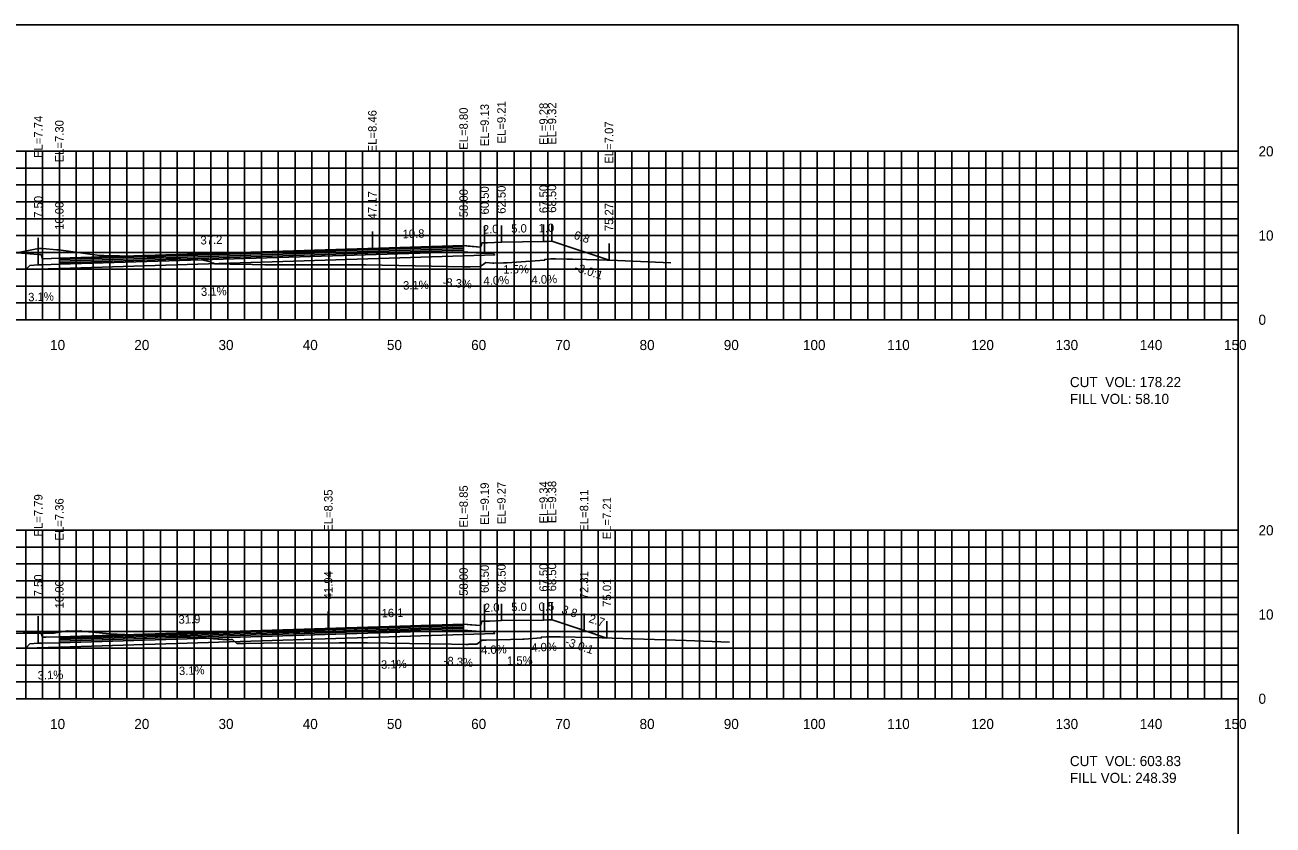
# Model space of a CAD drawing. Extents: x 1797419 to 1809236, y 248759 to 251512.
# Drawn here: x 1806376.9 to 1806525.1, y 250174.4 to 250269.4 of the extents above; entities that cross this region are included whole.
import ezdxf

# ---------------------------------------------------------------- set-up
doc = ezdxf.new("R2010")
doc.units = 0
for name, color, linetype in [('10', 7, 'Continuous'), ('3', 7, 'Continuous'), ('31', 7, 'Continuous'), ('4', 7, 'Continuous'), ('60', 7, 'Continuous'), ('ANNO-TXT', 7, 'Continuous'), ('BASE', 7, 'Continuous'), ('CL-CNST', 7, 'Continuous'), ('Level 62', 7, 'Continuous'), ('LOWER BINDER', 7, 'Continuous'), ('M-ROADS', 7, 'Continuous'), ('UPPER BINDER', 7, 'Continuous'), ('WEARING', 7, 'Continuous')]:
    doc.layers.add(name, color=color, linetype=linetype)

msp = doc.modelspace()

# ---------------------------------------------------------------- linework, layer by layer
for p, q in [((1806431.5, 250243.56), (1806431.5, 250245.56)), ((1806433.5, 250243.64), (1806433.5, 250245.64)), ((1806438.5, 250243.72), (1806438.5, 250245.72)), ((1806439.5, 250243.76), (1806439.5, 250245.76)), ((1806378.5, 250242.17), (1806378.5, 250244.17)), ((1806418.17, 250242.89), (1806418.17, 250244.89)), ((1806429, 250243.23), (1806429, 250245.23)), ((1806381, 250241.73), (1806381, 250243.73)), ((1806446.27, 250241.5), (1806446.27, 250243.5)), ((1806412.94, 250197.78), (1806412.94, 250199.78)), ((1806429, 250198.28), (1806429, 250200.28)), ((1806429, 250198.28), (1806429, 250200.28)), ((1806431.5, 250198.62), (1806431.5, 250200.62)), ((1806433.5, 250198.7), (1806433.5, 250200.7)), ((1806438.5, 250198.77), (1806438.5, 250200.77)), ((1806439.5, 250198.81), (1806439.5, 250200.81)), ((1806443.31, 250197.54), (1806443.31, 250199.54)), ((1806378.5, 250197.23), (1806378.5, 250199.23)), ((1806381, 250196.79), (1806381, 250198.79)), ((1806446.02, 250196.64), (1806446.02, 250198.64))]:
    msp.add_line(p, q)
for points in [[(1806221, 250079.43), (1806521, 250079.43), (1806521, 250269.43), (1806221, 250269.43)], [(1806429, 250243.23), (1806431, 250243.06), (1806431.17, 250243.56), (1806431.5, 250243.56), (1806431.5, 250242.35), (1806431, 250242.35), (1806429, 250242.51)], [(1806378.5, 250242.17), (1806378.83, 250242.17), (1806379, 250241.67), (1806381, 250241.73), (1806381, 250241.01), (1806379, 250240.95), (1806378.5, 250240.95)], [(1806429, 250198.28), (1806431, 250198.12), (1806431.17, 250198.62), (1806431.5, 250198.62), (1806431.5, 250197.4), (1806431, 250197.4), (1806429, 250197.56)], [(1806378.5, 250197.23), (1806378.83, 250197.23), (1806379, 250196.73), (1806381, 250196.79), (1806381, 250196.07), (1806379, 250196.01), (1806378.5, 250196.01)]]:
    msp.add_lwpolyline(points, close=True)
at = {"layer": '60'}
for p, q in [((1806521, 250234.43), (1806521, 250254.43)), ((1806521.06, 250254.43), (1806521, 250254.43)), ((1806521.06, 250244.43), (1806521, 250244.43)), ((1806221, 250234.43), (1806521, 250234.43)), ((1806381, 250234.37), (1806381, 250234.43)), ((1806391, 250234.37), (1806391, 250234.43)), ((1806401, 250234.37), (1806401, 250234.43)), ((1806411, 250234.37), (1806411, 250234.43)), ((1806421, 250234.37), (1806421, 250234.43)), ((1806431, 250234.37), (1806431, 250234.43)), ((1806441, 250234.37), (1806441, 250234.43)), ((1806451, 250234.37), (1806451, 250234.43)), ((1806461, 250234.37), (1806461, 250234.43)), ((1806471, 250234.37), (1806471, 250234.43)), ((1806481, 250234.37), (1806481, 250234.43)), ((1806491, 250234.37), (1806491, 250234.43)), ((1806501, 250234.37), (1806501, 250234.43)), ((1806511, 250234.37), (1806511, 250234.43)), ((1806521, 250234.37), (1806521, 250234.43)), ((1806521.06, 250234.43), (1806521, 250234.43)), ((1806521, 250189.43), (1806521, 250209.43)), ((1806521.06, 250209.43), (1806521, 250209.43)), ((1806521.06, 250199.43), (1806521, 250199.43)), ((1806221, 250189.43), (1806521, 250189.43)), ((1806381, 250189.37), (1806381, 250189.43)), ((1806391, 250189.37), (1806391, 250189.43)), ((1806401, 250189.37), (1806401, 250189.43)), ((1806411, 250189.37), (1806411, 250189.43)), ((1806421, 250189.37), (1806421, 250189.43)), ((1806431, 250189.37), (1806431, 250189.43)), ((1806441, 250189.37), (1806441, 250189.43)), ((1806451, 250189.37), (1806451, 250189.43)), ((1806461, 250189.37), (1806461, 250189.43)), ((1806471, 250189.37), (1806471, 250189.43)), ((1806481, 250189.37), (1806481, 250189.43)), ((1806491, 250189.37), (1806491, 250189.43)), ((1806501, 250189.37), (1806501, 250189.43)), ((1806511, 250189.37), (1806511, 250189.43)), ((1806521, 250189.37), (1806521, 250189.43)), ((1806521.06, 250189.43), (1806521, 250189.43))]:
    msp.add_line(p, q, dxfattribs=at)
at = {"layer": 'BASE'}
for points in [[(1806381, 250241.01), (1806429, 250242.51), (1806431, 250242.35), (1806431.5, 250242.35), (1806432.5, 250242.33), (1806432.7, 250242.12), (1806429, 250242.01), (1806381, 250240.51), (1806377, 250240.39), (1806377.5, 250240.89), (1806378.5, 250240.95), (1806379, 250240.95)], [(1806381, 250196.07), (1806429, 250197.56), (1806431, 250197.4), (1806431.5, 250197.4), (1806432.5, 250197.38), (1806432.7, 250197.18), (1806429, 250197.06), (1806381, 250195.57), (1806377, 250195.44), (1806377.5, 250195.95), (1806378.5, 250196.01), (1806379, 250196.01)]]:
    msp.add_lwpolyline(points, close=True, dxfattribs=at)
at = {"layer": 'CL-CNST'}
for points in [[(1806371, 250242.79), (1806378.5, 250242.17), (1806378.83, 250242.17), (1806378.99, 250241.71), (1806379, 250241.67), (1806379.13, 250241.67), (1806381, 250241.73), (1806418.17, 250242.89), (1806429, 250243.23), (1806429.55, 250243.18), (1806431, 250243.06), (1806431.11, 250243.38), (1806431.17, 250243.56), (1806431.5, 250243.56), (1806431.85, 250243.58), (1806433.5, 250243.64), (1806438.5, 250243.72), (1806439.08, 250243.74), (1806439.5, 250243.76), (1806446.27, 250241.5)], [(1806371.75, 250197.79), (1806378.5, 250197.23), (1806378.83, 250197.23), (1806378.95, 250196.87), (1806379, 250196.73), (1806379, 250196.73), (1806379.39, 250196.74), (1806381, 250196.79), (1806412.94, 250197.78), (1806429, 250198.28), (1806429, 250198.28), (1806429.81, 250198.22), (1806431, 250198.12), (1806431.09, 250198.38), (1806431.17, 250198.62), (1806431.5, 250198.62), (1806432.11, 250198.64), (1806433.5, 250198.7), (1806438.5, 250198.77), (1806439.02, 250198.79), (1806439.5, 250198.81), (1806439.52, 250198.8), (1806443.31, 250197.54), (1806446.02, 250196.64)]]:
    msp.add_lwpolyline(points, dxfattribs=at)
at = {"layer": 'Level 62'}
for p, q in [((1806221, 250254.43), (1806521, 250254.43)), ((1806377, 250234.43), (1806377, 250254.43)), ((1806379, 250234.43), (1806379, 250254.43)), ((1806381, 250234.43), (1806381, 250254.43)), ((1806383, 250234.43), (1806383, 250254.43)), ((1806385, 250234.43), (1806385, 250254.43)), ((1806387, 250234.43), (1806387, 250254.43)), ((1806389, 250234.43), (1806389, 250254.43)), ((1806391, 250234.43), (1806391, 250254.43)), ((1806393, 250234.43), (1806393, 250254.43)), ((1806395, 250234.43), (1806395, 250254.43)), ((1806397, 250234.43), (1806397, 250254.43)), ((1806399, 250234.43), (1806399, 250254.43)), ((1806401, 250234.43), (1806401, 250254.43)), ((1806403, 250234.43), (1806403, 250254.43)), ((1806405, 250234.43), (1806405, 250254.43)), ((1806407, 250234.43), (1806407, 250254.43)), ((1806409, 250234.43), (1806409, 250254.43)), ((1806411, 250234.43), (1806411, 250254.43)), ((1806413, 250234.43), (1806413, 250254.43)), ((1806415, 250234.43), (1806415, 250254.43)), ((1806417, 250234.43), (1806417, 250254.43)), ((1806419, 250234.43), (1806419, 250254.43)), ((1806421, 250234.43), (1806421, 250254.43)), ((1806423, 250234.43), (1806423, 250254.43)), ((1806425, 250234.43), (1806425, 250254.43)), ((1806427, 250234.43), (1806427, 250254.43)), ((1806429, 250234.43), (1806429, 250254.43)), ((1806431, 250234.43), (1806431, 250254.43)), ((1806433, 250234.43), (1806433, 250254.43)), ((1806435, 250234.43), (1806435, 250254.43)), ((1806437, 250234.43), (1806437, 250254.43)), ((1806439, 250234.43), (1806439, 250254.43)), ((1806441, 250234.43), (1806441, 250254.43)), ((1806443, 250234.43), (1806443, 250254.43)), ((1806445, 250234.43), (1806445, 250254.43)), ((1806447, 250234.43), (1806447, 250254.43)), ((1806449, 250234.43), (1806449, 250254.43)), ((1806451, 250234.43), (1806451, 250254.43)), ((1806453, 250234.43), (1806453, 250254.43)), ((1806455, 250234.43), (1806455, 250254.43)), ((1806457, 250234.43), (1806457, 250254.43)), ((1806459, 250234.43), (1806459, 250254.43)), ((1806461, 250234.43), (1806461, 250254.43)), ((1806463, 250234.43), (1806463, 250254.43)), ((1806465, 250234.43), (1806465, 250254.43)), ((1806467, 250234.43), (1806467, 250254.43)), ((1806469, 250234.43), (1806469, 250254.43)), ((1806471, 250234.43), (1806471, 250254.43)), ((1806473, 250234.43), (1806473, 250254.43)), ((1806475, 250234.43), (1806475, 250254.43)), ((1806477, 250234.43), (1806477, 250254.43)), ((1806479, 250234.43), (1806479, 250254.43)), ((1806481, 250234.43), (1806481, 250254.43)), ((1806483, 250234.43), (1806483, 250254.43)), ((1806485, 250234.43), (1806485, 250254.43)), ((1806487, 250234.43), (1806487, 250254.43)), ((1806489, 250234.43), (1806489, 250254.43)), ((1806491, 250234.43), (1806491, 250254.43)), ((1806493, 250234.43), (1806493, 250254.43)), ((1806495, 250234.43), (1806495, 250254.43)), ((1806497, 250234.43), (1806497, 250254.43)), ((1806499, 250234.43), (1806499, 250254.43)), ((1806501, 250234.43), (1806501, 250254.43)), ((1806503, 250234.43), (1806503, 250254.43)), ((1806505, 250234.43), (1806505, 250254.43)), ((1806507, 250234.43), (1806507, 250254.43)), ((1806509, 250234.43), (1806509, 250254.43)), ((1806511, 250234.43), (1806511, 250254.43)), ((1806513, 250234.43), (1806513, 250254.43)), ((1806515, 250234.43), (1806515, 250254.43)), ((1806517, 250234.43), (1806517, 250254.43)), ((1806519, 250234.43), (1806519, 250254.43)), ((1806521, 250234.43), (1806521, 250254.43)), ((1806221, 250252.43), (1806521, 250252.43)), ((1806221, 250250.43), (1806521, 250250.43)), ((1806221, 250248.43), (1806521, 250248.43)), ((1806221, 250246.43), (1806521, 250246.43)), ((1806221, 250244.43), (1806521, 250244.43)), ((1806221, 250242.43), (1806521, 250242.43)), ((1806221, 250240.43), (1806521, 250240.43)), ((1806221, 250238.43), (1806521, 250238.43)), ((1806221, 250236.43), (1806521, 250236.43)), ((1806221, 250234.43), (1806521, 250234.43)), ((1806221, 250209.43), (1806521, 250209.43)), ((1806377, 250189.43), (1806377, 250209.43)), ((1806379, 250189.43), (1806379, 250209.43)), ((1806381, 250189.43), (1806381, 250209.43)), ((1806383, 250189.43), (1806383, 250209.43)), ((1806385, 250189.43), (1806385, 250209.43)), ((1806387, 250189.43), (1806387, 250209.43)), ((1806389, 250189.43), (1806389, 250209.43)), ((1806391, 250189.43), (1806391, 250209.43)), ((1806393, 250189.43), (1806393, 250209.43)), ((1806395, 250189.43), (1806395, 250209.43)), ((1806397, 250189.43), (1806397, 250209.43)), ((1806399, 250189.43), (1806399, 250209.43)), ((1806401, 250189.43), (1806401, 250209.43)), ((1806403, 250189.43), (1806403, 250209.43)), ((1806405, 250189.43), (1806405, 250209.43)), ((1806407, 250189.43), (1806407, 250209.43)), ((1806409, 250189.43), (1806409, 250209.43)), ((1806411, 250189.43), (1806411, 250209.43)), ((1806413, 250189.43), (1806413, 250209.43)), ((1806415, 250189.43), (1806415, 250209.43)), ((1806417, 250189.43), (1806417, 250209.43)), ((1806419, 250189.43), (1806419, 250209.43)), ((1806421, 250189.43), (1806421, 250209.43)), ((1806423, 250189.43), (1806423, 250209.43)), ((1806425, 250189.43), (1806425, 250209.43)), ((1806427, 250189.43), (1806427, 250209.43)), ((1806429, 250189.43), (1806429, 250209.43)), ((1806431, 250189.43), (1806431, 250209.43)), ((1806433, 250189.43), (1806433, 250209.43)), ((1806435, 250189.43), (1806435, 250209.43)), ((1806437, 250189.43), (1806437, 250209.43)), ((1806439, 250189.43), (1806439, 250209.43)), ((1806441, 250189.43), (1806441, 250209.43)), ((1806443, 250189.43), (1806443, 250209.43)), ((1806445, 250189.43), (1806445, 250209.43)), ((1806447, 250189.43), (1806447, 250209.43)), ((1806449, 250189.43), (1806449, 250209.43)), ((1806451, 250189.43), (1806451, 250209.43)), ((1806453, 250189.43), (1806453, 250209.43)), ((1806455, 250189.43), (1806455, 250209.43)), ((1806457, 250189.43), (1806457, 250209.43)), ((1806459, 250189.43), (1806459, 250209.43)), ((1806461, 250189.43), (1806461, 250209.43)), ((1806463, 250189.43), (1806463, 250209.43)), ((1806465, 250189.43), (1806465, 250209.43)), ((1806467, 250189.43), (1806467, 250209.43)), ((1806469, 250189.43), (1806469, 250209.43)), ((1806471, 250189.43), (1806471, 250209.43)), ((1806473, 250189.43), (1806473, 250209.43)), ((1806475, 250189.43), (1806475, 250209.43)), ((1806477, 250189.43), (1806477, 250209.43)), ((1806479, 250189.43), (1806479, 250209.43)), ((1806481, 250189.43), (1806481, 250209.43)), ((1806483, 250189.43), (1806483, 250209.43)), ((1806485, 250189.43), (1806485, 250209.43)), ((1806487, 250189.43), (1806487, 250209.43)), ((1806489, 250189.43), (1806489, 250209.43)), ((1806491, 250189.43), (1806491, 250209.43)), ((1806493, 250189.43), (1806493, 250209.43)), ((1806495, 250189.43), (1806495, 250209.43)), ((1806497, 250189.43), (1806497, 250209.43)), ((1806499, 250189.43), (1806499, 250209.43)), ((1806501, 250189.43), (1806501, 250209.43)), ((1806503, 250189.43), (1806503, 250209.43)), ((1806505, 250189.43), (1806505, 250209.43)), ((1806507, 250189.43), (1806507, 250209.43)), ((1806509, 250189.43), (1806509, 250209.43)), ((1806511, 250189.43), (1806511, 250209.43)), ((1806513, 250189.43), (1806513, 250209.43)), ((1806515, 250189.43), (1806515, 250209.43)), ((1806517, 250189.43), (1806517, 250209.43)), ((1806519, 250189.43), (1806519, 250209.43)), ((1806521, 250189.43), (1806521, 250209.43)), ((1806221, 250207.43), (1806521, 250207.43)), ((1806221, 250205.43), (1806521, 250205.43)), ((1806221, 250203.43), (1806521, 250203.43)), ((1806221, 250201.43), (1806521, 250201.43)), ((1806221, 250199.43), (1806521, 250199.43)), ((1806221, 250197.43), (1806521, 250197.43)), ((1806221, 250195.43), (1806521, 250195.43)), ((1806221, 250193.43), (1806521, 250193.43)), ((1806221, 250191.43), (1806521, 250191.43)), ((1806221, 250189.43), (1806521, 250189.43))]:
    msp.add_line(p, q, dxfattribs=at)
at = {"layer": 'LOWER BINDER'}
for points in [[(1806381, 250241.39), (1806429, 250242.89), (1806429, 250242.7), (1806381, 250241.2)], [(1806381, 250241.2), (1806429, 250242.7), (1806429, 250242.51), (1806381, 250241.01)], [(1806381, 250196.45), (1806429, 250197.94), (1806429, 250197.75), (1806381, 250196.26)], [(1806381, 250196.26), (1806429, 250197.75), (1806429, 250197.56), (1806381, 250196.07)]]:
    msp.add_lwpolyline(points, close=True, dxfattribs=at)
at = {"layer": 'M-ROADS'}
for points in [[(1806374.54, 250242.11), (1806378.51, 250242.89), (1806378.99, 250242.88), (1806380.71, 250242.75), (1806380.92, 250242.73), (1806385.75, 250242.06), (1806386.08, 250242.06), (1806386.27, 250242.05), (1806390.04, 250241.97), (1806390.1, 250241.97), (1806398.06, 250241.52), (1806398.26, 250241.46), (1806398.92, 250241.29), (1806398.96, 250241.27), (1806399.04, 250241.24), (1806399.12, 250241.2), (1806399.21, 250241.16), (1806399.28, 250241.13), (1806399.3, 250241.13), (1806399.39, 250241.09), (1806399.43, 250241.08), (1806400.34, 250241.06), (1806400.42, 250241.07), (1806400.52, 250241.07), (1806400.76, 250241.06), (1806400.78, 250241.06), (1806401.09, 250241.06), (1806401.21, 250241.06), (1806401.32, 250241.04), (1806401.57, 250241.03), (1806402.37, 250241.02), (1806402.41, 250241.02), (1806403.9, 250240.98), (1806403.92, 250240.98), (1806405.4, 250240.96), (1806407.95, 250240.94), (1806407.99, 250240.94), (1806410.02, 250240.94), (1806410.07, 250240.94), (1806414.91, 250240.94), (1806415.27, 250240.94), (1806415.83, 250240.94), (1806416.06, 250240.94), (1806417.4, 250240.94), (1806429.1, 250240.72), (1806429.4, 250240.72), (1806429.49, 250240.72), (1806429.52, 250240.72), (1806429.58, 250240.71), (1806429.66, 250240.7), (1806429.74, 250240.69), (1806429.8, 250240.71), (1806430.97, 250240.74), (1806431.32, 250241), (1806431.63, 250241.22), (1806432.49, 250241.15), (1806432.61, 250241.14), (1806433.75, 250241.18), (1806434.17, 250241.18), (1806438.63, 250241.49), (1806438.64, 250241.59), (1806439.35, 250241.66), (1806439.45, 250241.66), (1806439.63, 250241.66), (1806439.93, 250241.66), (1806441.25, 250241.62), (1806441.34, 250241.61), (1806441.94, 250241.61), (1806443.56, 250241.58), (1806443.58, 250241.58), (1806447.28, 250241.47), (1806453.62, 250241.19)], [(1806375.23, 250197.18), (1806378.98, 250197.2), (1806379.08, 250197.2), (1806379.36, 250197.2), (1806380.36, 250197.2), (1806381.95, 250197.5), (1806383.24, 250197.47), (1806383.54, 250197.49), (1806383.63, 250197.46), (1806387.37, 250197.11), (1806387.85, 250197.1), (1806397.03, 250196.71), (1806397.26, 250196.71), (1806397.99, 250196.66), (1806399.32, 250196.56), (1806400.9, 250196.44), (1806401.37, 250196.46), (1806401.48, 250196.46), (1806401.51, 250196.46), (1806401.53, 250196.46), (1806401.54, 250196.46), (1806401.55, 250196.46), (1806401.55, 250196.46), (1806401.56, 250196.46), (1806401.56, 250196.46), (1806402.08, 250196), (1806402.08, 250196), (1806402.08, 250196), (1806402.09, 250196), (1806402.09, 250196), (1806402.09, 250195.99), (1806402.09, 250195.99), (1806402.1, 250195.99), (1806402.3, 250195.99), (1806402.32, 250195.99), (1806402.33, 250195.99), (1806402.35, 250195.99), (1806402.37, 250195.99), (1806402.38, 250195.99), (1806402.44, 250195.99), (1806402.45, 250195.99), (1806402.56, 250195.99), (1806402.68, 250195.99), (1806402.89, 250196), (1806403.11, 250196), (1806405.25, 250196.02), (1806414.23, 250196.05), (1806417.25, 250196.06), (1806417.54, 250196.06), (1806417.58, 250196.06), (1806427.56, 250195.92), (1806429.25, 250195.88), (1806429.3, 250195.88), (1806429.37, 250195.88), (1806429.39, 250195.88), (1806429.47, 250195.88), (1806429.53, 250195.88), (1806429.55, 250195.88), (1806429.59, 250195.9), (1806429.64, 250195.91), (1806429.67, 250195.92), (1806429.68, 250195.92), (1806429.72, 250195.9), (1806430.57, 250195.92), (1806430.72, 250196.04), (1806431.22, 250196.4), (1806431.61, 250196.37), (1806431.67, 250196.37), (1806436.03, 250196.51), (1806436.21, 250196.52), (1806438.22, 250196.65), (1806438.23, 250196.75), (1806438.83, 250196.76), (1806438.95, 250196.76), (1806439.49, 250196.78), (1806439.6, 250196.78), (1806439.98, 250196.78), (1806440.47, 250196.76), (1806444.08, 250196.7), (1806444.15, 250196.7), (1806455.44, 250196.36), (1806460.56, 250196.13)]]:
    msp.add_lwpolyline(points, dxfattribs=at)
at = {"layer": 'UPPER BINDER'}
for points in [[(1806381, 250241.58), (1806429, 250243.08), (1806429, 250242.89), (1806381, 250241.39)], [(1806381, 250196.64), (1806429, 250198.13), (1806429, 250197.94), (1806381, 250196.45)]]:
    msp.add_lwpolyline(points, close=True, dxfattribs=at)
at = {"layer": 'WEARING'}
for points in [[(1806381, 250241.73), (1806429, 250243.23), (1806429, 250243.08), (1806381, 250241.58)], [(1806381, 250196.79), (1806429, 250198.28), (1806429, 250198.13), (1806381, 250196.64)]]:
    msp.add_lwpolyline(points, close=True, dxfattribs=at)

# ---------------------------------------------------------------- texts
for rotation, p in [(341.5659, (1806442.09, 250240.26)), (341.5667, (1806440.99, 250195.8))]:
    msp.add_text('-3.0:1', height=1, rotation=rotation).set_placement(p)
at = {"layer": '10'}
for s, p in [('10', (1806379.9, 250230.83)), ('20', (1806389.9, 250230.83)), ('30', (1806399.9, 250230.83)), ('40', (1806409.9, 250230.83)), ('50', (1806419.9, 250230.83)), ('60', (1806429.9, 250230.83)), ('70', (1806439.9, 250230.83)), ('80', (1806449.9, 250230.83)), ('90', (1806459.9, 250230.83)), ('100', (1806469.3, 250230.83)), ('110', (1806479.3, 250230.83)), ('120', (1806489.3, 250230.83)), ('130', (1806499.3, 250230.83)), ('140', (1806509.3, 250230.83)), ('150', (1806519.3, 250230.83)), ('10', (1806379.9, 250185.83)), ('20', (1806389.9, 250185.83)), ('30', (1806399.9, 250185.83)), ('40', (1806409.9, 250185.83)), ('50', (1806419.9, 250185.83)), ('60', (1806429.9, 250185.83)), ('70', (1806439.9, 250185.83)), ('80', (1806449.9, 250185.83)), ('90', (1806459.9, 250185.83)), ('100', (1806469.3, 250185.83)), ('110', (1806479.3, 250185.83)), ('120', (1806489.3, 250185.83)), ('130', (1806499.3, 250185.83)), ('140', (1806509.3, 250185.83)), ('150', (1806519.3, 250185.83))]:
    msp.add_text(s, height=1.2, dxfattribs=at).set_placement(p)
at = {"layer": '3'}
for s, p in [('EL=9.21', (1806434, 250255.36)), ('EL=9.32', (1806440, 250255.22)), ('EL=8.46', (1806418.67, 250254.31)), ('EL=8.80', (1806429.5, 250254.61)), ('EL=9.13', (1806432, 250255.03)), ('EL=9.28', (1806439, 250255.18)), ('EL=7.74', (1806379, 250253.63)), ('EL=7.30', (1806381.5, 250253.12)), ('EL=7.07', (1806446.77, 250252.96)), ('58.00', (1806429.5, 250246.6)), ('60.50', (1806432, 250246.93)), ('62.50', (1806434, 250247.01)), ('67.50', (1806439, 250247.09)), ('68.50', (1806440, 250247.13)), ('7.50', (1806379, 250246.53)), ('10.00', (1806381.5, 250245.1)), ('47.17', (1806418.67, 250246.34)), ('75.27', (1806446.77, 250244.95)), ('EL=8.85', (1806429.5, 250209.75)), ('EL=8.85', (1806429.5, 250209.75)), ('EL=9.19', (1806432, 250210.08)), ('EL=9.27', (1806434, 250210.16)), ('EL=9.34', (1806439, 250210.24)), ('EL=9.38', (1806440, 250210.28)), ('EL=7.79', (1806379, 250208.69)), ('EL=7.36', (1806381.5, 250208.21)), ('EL=8.35', (1806413.44, 250209.25)), ('EL=8.11', (1806443.81, 250209.26)), ('EL=7.21', (1806446.52, 250208.36)), ('62.50', (1806434, 250202.07)), ('67.50', (1806439, 250202.14)), ('68.50', (1806440, 250202.18)), ('7.50', (1806379, 250201.59)), ('41.94', (1806413.44, 250201.23)), ('58.00', (1806429.5, 250201.66)), ('58.00', (1806429.5, 250201.65)), ('60.50', (1806432, 250201.99)), ('72.31', (1806443.81, 250201.24)), ('10.00', (1806381.5, 250200.16)), ('75.01', (1806446.52, 250200.34))]:
    msp.add_text(s, height=1, rotation=90, dxfattribs=at).set_placement(p)
at = {"layer": '31'}
for s, p in [('20', (1806523.4, 250253.83)), ('10', (1806523.4, 250243.83)), ('0', (1806523.4, 250233.83)), ('20', (1806523.4, 250208.83)), ('10', (1806523.4, 250198.83)), ('0', (1806523.4, 250188.83))]:
    msp.add_text(s, height=1.2, dxfattribs=at).set_placement(p)
at = {"layer": '4'}
for s, rotation, p in [('2.0', 2.2903, (1806431.31, 250244.65)), ('5.0', 0.8594, (1806434.66, 250244.76)), ('1.0', 2.2897, (1806437.92, 250244.79)), ('37.2', 1.7852, (1806397.77, 250243.36)), ('10.8', 1.7852, (1806421.77, 250244.1)), ('6.8', 341.5659, (1806442.01, 250244.08)), ('1.5%', 0.8594, (1806433.72, 250239.91)), ('4.0%', 2.2903, (1806431.38, 250238.54)), ('4.0%', 2.2897, (1806437.08, 250238.66)), ('3.1%', 1.7852, (1806397.83, 250237.25)), ('3.1%', 1.7852, (1806421.83, 250238)), ('-8.3%', 355.2276, (1806426.46, 250238.42)), ('3.1%', 1.8039, (1806377.31, 250236.61)), ('0.5', 2.2897, (1806437.93, 250199.85)), ('31.9', 1.7852, (1806395.16, 250198.33)), ('16.1', 1.7852, (1806419.28, 250199.08)), ('2.0', 2.2903, (1806431.44, 250199.72)), ('5.0', 0.8594, (1806434.66, 250199.82)), ('3.8', 341.5667, (1806440.55, 250199.62)), ('2.7', 341.5668, (1806443.79, 250198.54)), ('4.0%', 2.2903, (1806431.09, 250194.7)), ('4.0%', 2.2897, (1806437.05, 250195)), ('3.1%', 1.7852, (1806419.21, 250192.98)), ('-8.3%', 355.2275, (1806426.59, 250193.47)), ('1.5%', 0.8594, (1806434.16, 250193.44)), ('3.1%', 1.7753, (1806378.44, 250191.71)), ('3.1%', 1.7852, (1806395.21, 250192.23))]:
    msp.add_text(s, height=1, rotation=rotation, dxfattribs=at).set_placement(p)
at = {"layer": 'ANNO-TXT'}
for s, p in [('CUT  VOL: 178.22', (1806501, 250226.43)), ('FILL VOL: 58.10', (1806501, 250224.43)), ('CUT  VOL: 603.83', (1806501, 250181.43)), ('FILL VOL: 248.39', (1806501, 250179.43))]:
    msp.add_text(s, height=1.2, dxfattribs=at).set_placement(p)

doc.saveas('drawing.dxf')
